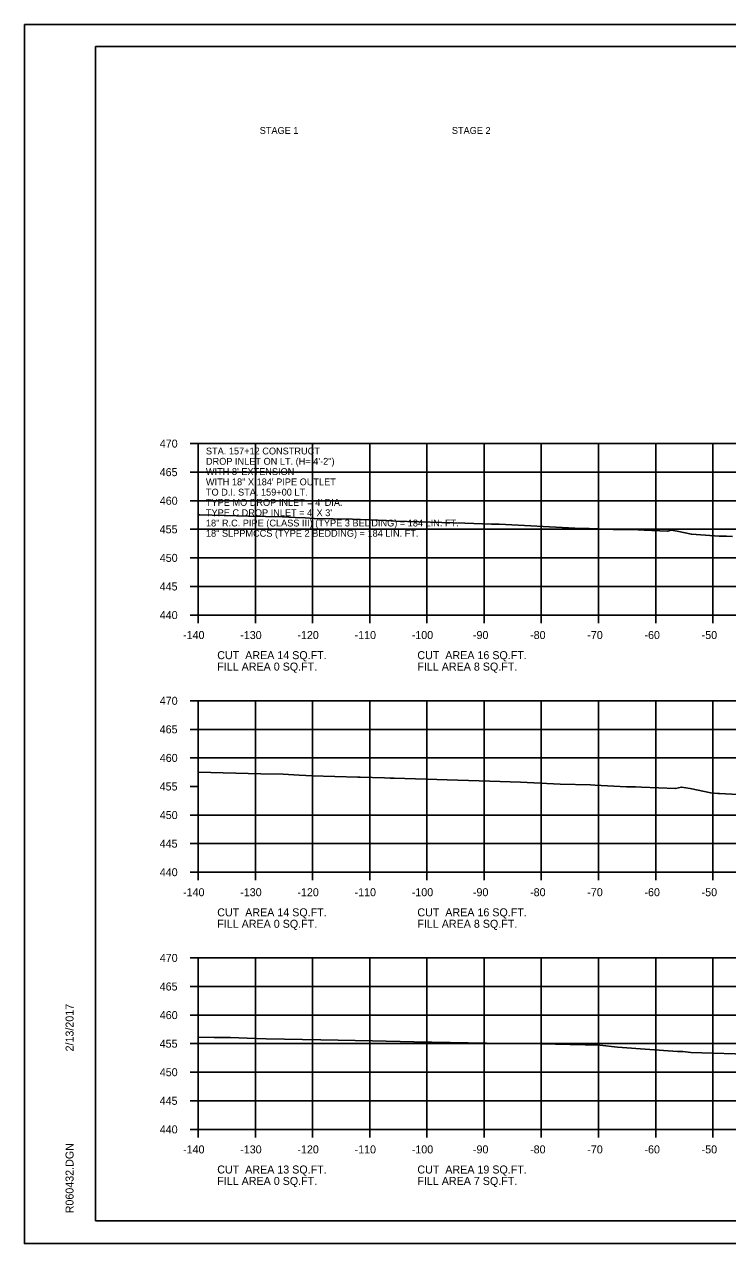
# Model space of a CAD drawing. Extents: x 1538688 to 1540766, y 656250 to 671912.
# Drawn here: x 1538687.8 to 1538810.8, y 666364.8 to 666578.1 of the extents above; entities that cross this region are included whole.
import ezdxf

# ---------------------------------------------------------------- set-up
doc = ezdxf.new("R2010")
doc.units = 0
for name, color, linetype in [('18', 7, 'Continuous'), ('22', 7, 'Continuous'), ('26', 7, 'Continuous'), ('40', 7, 'Continuous'), ('Borings', 7, 'Continuous'), ('Default', 7, 'Continuous'), ('Horizontal Alignment', 7, 'Continuous'), ('RipRap', 7, 'Continuous')]:
    doc.layers.add(name, color=color, linetype=linetype)

msp = doc.modelspace()

# ---------------------------------------------------------------- linework, layer by layer
at = {"layer": '18'}
for points in [[(1538718.18, 666492.33), (1538718.45, 666492.33), (1538726.95, 666492.08), (1538732.93, 666491.98), (1538735.13, 666491.84), (1538736.85, 666491.77), (1538738.48, 666491.69), (1538745.16, 666491.52), (1538746.57, 666491.46), (1538751.1, 666491.3), (1538752.76, 666491.2), (1538764.81, 666490.84), (1538769.47, 666490.69), (1538770.79, 666490.65), (1538784.05, 666489.97), (1538786.54, 666489.92), (1538788.16, 666489.87), (1538790.76, 666489.72), (1538794.02, 666489.72), (1538796.15, 666489.6), (1538800.22, 666489.42), (1538800.91, 666489.61), (1538801.94, 666489.42), (1538804.43, 666488.91), (1538805.24, 666488.86), (1538809.27, 666488.56), (1538810.59, 666488.57), (1538811.59, 666488.52)], [(1538718.18, 666447.29), (1538729.13, 666446.98), (1538733.04, 666446.91), (1538735.84, 666446.73), (1538736.99, 666446.69), (1538738.07, 666446.63), (1538746.06, 666446.43), (1538746.5, 666446.41), (1538750.77, 666446.26), (1538751.74, 666446.22), (1538752.44, 666446.2), (1538769.15, 666445.68), (1538774.51, 666445.51), (1538781.47, 666445.16), (1538786.78, 666445.05), (1538787.55, 666445.02), (1538793.05, 666444.71), (1538794.65, 666444.71), (1538795.7, 666444.65), (1538801.67, 666444.39), (1538802.69, 666444.67), (1538804.21, 666444.4), (1538807.85, 666443.65), (1538809.05, 666443.56), (1538809.28, 666443.55), (1538809.36, 666443.55), (1538812.56, 666443.39)], [(1538718.18, 666400.92), (1538718.18, 666400.92), (1538720.99, 666400.85), (1538723.8, 666400.82), (1538726.71, 666400.71), (1538730.03, 666400.63), (1538739.62, 666400.45), (1538748.68, 666400.27), (1538755.87, 666400.11), (1538768.62, 666399.88), (1538778.05, 666399.72), (1538788.41, 666399.53), (1538791.52, 666399.14), (1538802, 666398.42), (1538802.94, 666398.37), (1538804.34, 666398.25), (1538815.96, 666397.86)]]:
    msp.add_lwpolyline(points, dxfattribs=at)
at = {"layer": '22'}
for p, q in [((1538718.18, 666504.77), (1538998.18, 666504.77)), ((1538718.18, 666474.77), (1538718.18, 666504.77)), ((1538728.18, 666474.77), (1538728.18, 666504.77)), ((1538738.18, 666474.77), (1538738.18, 666504.77)), ((1538748.18, 666474.77), (1538748.18, 666504.77)), ((1538758.18, 666474.77), (1538758.18, 666504.77)), ((1538768.18, 666474.77), (1538768.18, 666504.77)), ((1538778.18, 666474.77), (1538778.18, 666504.77)), ((1538788.18, 666474.77), (1538788.18, 666504.77)), ((1538798.18, 666474.77), (1538798.18, 666504.77)), ((1538808.18, 666474.77), (1538808.18, 666504.77)), ((1538718.18, 666499.77), (1538998.18, 666499.77)), ((1538718.18, 666494.77), (1538998.18, 666494.77)), ((1538718.18, 666489.77), (1538998.18, 666489.77)), ((1538718.18, 666484.77), (1538998.18, 666484.77)), ((1538718.18, 666479.77), (1538998.18, 666479.77)), ((1538718.18, 666474.77), (1538998.18, 666474.77)), ((1538718.18, 666459.77), (1538998.18, 666459.77)), ((1538718.18, 666429.77), (1538718.18, 666459.77)), ((1538728.18, 666429.77), (1538728.18, 666459.77)), ((1538738.18, 666429.77), (1538738.18, 666459.77)), ((1538748.18, 666429.77), (1538748.18, 666459.77)), ((1538758.18, 666429.77), (1538758.18, 666459.77)), ((1538768.18, 666429.77), (1538768.18, 666459.77)), ((1538778.18, 666429.77), (1538778.18, 666459.77)), ((1538788.18, 666429.77), (1538788.18, 666459.77)), ((1538798.18, 666429.77), (1538798.18, 666459.77)), ((1538808.18, 666429.77), (1538808.18, 666459.77)), ((1538718.18, 666454.77), (1538998.18, 666454.77)), ((1538718.18, 666449.77), (1538998.18, 666449.77)), ((1538718.18, 666439.77), (1538998.18, 666439.77)), ((1538718.18, 666434.77), (1538998.18, 666434.77)), ((1538718.18, 666429.77), (1538998.18, 666429.77)), ((1538718.18, 666414.77), (1538998.18, 666414.77)), ((1538718.18, 666384.77), (1538718.18, 666414.77)), ((1538728.18, 666384.77), (1538728.18, 666414.77)), ((1538738.18, 666384.77), (1538738.18, 666414.77)), ((1538748.18, 666384.77), (1538748.18, 666414.77)), ((1538758.18, 666384.77), (1538758.18, 666414.77)), ((1538768.18, 666384.77), (1538768.18, 666414.77)), ((1538778.18, 666384.77), (1538778.18, 666414.77)), ((1538788.18, 666384.77), (1538788.18, 666414.77)), ((1538798.18, 666384.77), (1538798.18, 666414.77)), ((1538808.18, 666384.77), (1538808.18, 666414.77)), ((1538718.18, 666409.77), (1538998.18, 666409.77)), ((1538718.18, 666404.77), (1538998.18, 666404.77)), ((1538718.18, 666399.77), (1538998.18, 666399.77)), ((1538718.18, 666394.77), (1538998.18, 666394.77)), ((1538718.18, 666389.77), (1538998.18, 666389.77)), ((1538718.18, 666384.77), (1538998.18, 666384.77))]:
    msp.add_line(p, q, dxfattribs=at)
at = {"layer": '26'}
for p, q in [((1538687.78, 666578.12), (1539021.11, 666578.12)), ((1538687.78, 666364.79), (1539021.11, 666364.79))]:
    msp.add_line(p, q, dxfattribs=at)
msp.add_lwpolyline([(1538687.77, 666578.12), (1539021.11, 666578.12), (1539021.11, 666364.78), (1538687.77, 666364.78)], close=True, dxfattribs=at)
at = {"layer": 'Borings'}
for p, q in [((1538716.78, 666504.77), (1538718.18, 666504.77)), ((1538718.18, 666474.77), (1538718.18, 666504.77)), ((1538716.78, 666499.77), (1538718.18, 666499.77)), ((1538716.78, 666494.77), (1538718.18, 666494.77)), ((1538716.78, 666489.77), (1538718.18, 666489.77)), ((1538716.78, 666484.77), (1538718.18, 666484.77)), ((1538716.78, 666479.77), (1538718.18, 666479.77)), ((1538716.78, 666474.77), (1538718.18, 666474.77)), ((1538718.18, 666474.77), (1538998.18, 666474.77)), ((1538718.18, 666473.37), (1538718.18, 666474.77)), ((1538728.18, 666473.37), (1538728.18, 666474.77)), ((1538738.18, 666473.37), (1538738.18, 666474.77)), ((1538748.18, 666473.37), (1538748.18, 666474.77)), ((1538758.18, 666473.37), (1538758.18, 666474.77)), ((1538768.18, 666473.37), (1538768.18, 666474.77)), ((1538778.18, 666473.37), (1538778.18, 666474.77)), ((1538788.18, 666473.37), (1538788.18, 666474.77)), ((1538798.18, 666473.37), (1538798.18, 666474.77)), ((1538808.18, 666473.37), (1538808.18, 666474.77)), ((1538716.78, 666459.77), (1538718.18, 666459.77)), ((1538718.18, 666429.77), (1538718.18, 666459.77)), ((1538716.78, 666454.77), (1538718.18, 666454.77)), ((1538716.78, 666449.77), (1538718.18, 666449.77)), ((1538716.78, 666444.77), (1538718.18, 666444.77)), ((1538716.78, 666439.77), (1538718.18, 666439.77)), ((1538716.78, 666434.77), (1538718.18, 666434.77)), ((1538716.78, 666429.77), (1538718.18, 666429.77)), ((1538718.18, 666429.77), (1538998.18, 666429.77)), ((1538718.18, 666428.37), (1538718.18, 666429.77)), ((1538728.18, 666428.37), (1538728.18, 666429.77)), ((1538738.18, 666428.37), (1538738.18, 666429.77)), ((1538748.18, 666428.37), (1538748.18, 666429.77)), ((1538758.18, 666428.37), (1538758.18, 666429.77)), ((1538768.18, 666428.37), (1538768.18, 666429.77)), ((1538778.18, 666428.37), (1538778.18, 666429.77)), ((1538788.18, 666428.37), (1538788.18, 666429.77)), ((1538798.18, 666428.37), (1538798.18, 666429.77)), ((1538808.18, 666428.37), (1538808.18, 666429.77)), ((1538716.78, 666414.77), (1538718.18, 666414.77)), ((1538718.18, 666384.77), (1538718.18, 666414.77)), ((1538716.78, 666409.77), (1538718.18, 666409.77)), ((1538716.78, 666404.77), (1538718.18, 666404.77)), ((1538716.78, 666399.77), (1538718.18, 666399.77)), ((1538716.78, 666394.77), (1538718.18, 666394.77)), ((1538716.78, 666389.77), (1538718.18, 666389.77)), ((1538716.78, 666384.77), (1538718.18, 666384.77)), ((1538718.18, 666384.77), (1538998.18, 666384.77)), ((1538718.18, 666383.37), (1538718.18, 666384.77)), ((1538728.18, 666383.37), (1538728.18, 666384.77)), ((1538738.18, 666383.37), (1538738.18, 666384.77)), ((1538748.18, 666383.37), (1538748.18, 666384.77)), ((1538758.18, 666383.37), (1538758.18, 666384.77)), ((1538768.18, 666383.37), (1538768.18, 666384.77)), ((1538778.18, 666383.37), (1538778.18, 666384.77)), ((1538788.18, 666383.37), (1538788.18, 666384.77)), ((1538798.18, 666383.37), (1538798.18, 666384.77)), ((1538808.18, 666383.37), (1538808.18, 666384.77))]:
    msp.add_line(p, q, dxfattribs=at)
at = {"layer": 'RipRap'}
for p, q in [((1538700.18, 666574.23), (1539016.36, 666574.23)), ((1538700.18, 666368.77), (1538700.18, 666574.23)), ((1538700.18, 666368.77), (1538700.18, 666368.77)), ((1539016.36, 666368.77), (1538700.18, 666368.77))]:
    msp.add_line(p, q, dxfattribs=at)

# ---------------------------------------------------------------- texts
at = {"layer": '40'}
for s, p in [('STA. 157+12 CONSTRUCT', (1538719.52, 666502.87)), ('DROP INLET ON LT. (H= 4\'-2")', (1538719.52, 666501.07)), ("WITH 8' EXTENSION", (1538719.52, 666499.27)), ('WITH 18" X 184\' PIPE OUTLET', (1538719.52, 666497.47)), ('TO D.I. STA. 159+00 LT.', (1538719.52, 666495.67)), ("TYPE MO DROP INLET = 4' DIA.", (1538719.52, 666493.87)), ("TYPE C DROP INLET = 4' X 3'", (1538719.52, 666492.07)), ('18" R.C. PIPE (CLASS III) (TYPE 3 BEDDING) = 184 LIN. FT.', (1538719.52, 666490.27)), ('18" SLPPMCCS (TYPE 2 BEDDING) = 184 LIN. FT.', (1538719.52, 666488.47))]:
    msp.add_text(s, height=1.2, dxfattribs=at).set_placement(p)
at = {"layer": 'Default'}
for s, p in [('STAGE 1', (1538728.93, 666558.96)), ('STAGE 2', (1538762.53, 666558.96))]:
    msp.add_text(s, height=1.2, dxfattribs=at).set_placement(p)
at = {"layer": 'Horizontal Alignment'}
for s, p in [('470', (1538711.45, 666504.07)), ('465', (1538711.43, 666499.07)), ('460', (1538711.45, 666494.07)), ('455', (1538711.43, 666489.07)), ('450', (1538711.45, 666484.07)), ('445', (1538711.43, 666479.07)), ('440', (1538711.45, 666474.07)), ('-140', (1538715.52, 666470.57)), ('-130', (1538725.52, 666470.57)), ('-120', (1538735.52, 666470.57)), ('-110', (1538745.52, 666470.57)), ('-100', (1538755.52, 666470.57)), ('-90', (1538766.22, 666470.57)), ('-80', (1538776.22, 666470.57)), ('-70', (1538786.22, 666470.57)), ('-60', (1538796.22, 666470.57)), ('-50', (1538806.22, 666470.57)), ('CUT  AREA 14 SQ.FT.', (1538721.5, 666467.05)), ('CUT  AREA 16 SQ.FT.', (1538756.5, 666467.05)), ('FILL AREA 0 SQ.FT.', (1538721.5, 666465.05)), ('FILL AREA 8 SQ.FT.', (1538756.5, 666465.05)), ('470', (1538711.45, 666459.07)), ('465', (1538711.43, 666454.07)), ('460', (1538711.45, 666449.07)), ('455', (1538711.43, 666444.07)), ('450', (1538711.45, 666439.07)), ('445', (1538711.43, 666434.07)), ('440', (1538711.45, 666429.07)), ('-140', (1538715.52, 666425.57)), ('-130', (1538725.52, 666425.57)), ('-120', (1538735.52, 666425.57)), ('-110', (1538745.52, 666425.57)), ('-100', (1538755.52, 666425.57)), ('-90', (1538766.22, 666425.57)), ('-80', (1538776.22, 666425.57)), ('-70', (1538786.22, 666425.57)), ('-60', (1538796.22, 666425.57)), ('-50', (1538806.22, 666425.57)), ('CUT  AREA 14 SQ.FT.', (1538721.5, 666422.05)), ('CUT  AREA 16 SQ.FT.', (1538756.5, 666422.05)), ('FILL AREA 0 SQ.FT.', (1538721.5, 666420.05)), ('FILL AREA 8 SQ.FT.', (1538756.5, 666420.05)), ('470', (1538711.45, 666414.07)), ('465', (1538711.43, 666409.07)), ('460', (1538711.45, 666404.07)), ('455', (1538711.43, 666399.07)), ('450', (1538711.45, 666394.07)), ('445', (1538711.43, 666389.07)), ('440', (1538711.45, 666384.07)), ('-140', (1538715.52, 666380.57)), ('-130', (1538725.52, 666380.57)), ('-120', (1538735.52, 666380.57)), ('-110', (1538745.52, 666380.57)), ('-100', (1538755.52, 666380.57)), ('-90', (1538766.22, 666380.57)), ('-80', (1538776.22, 666380.57)), ('-70', (1538786.22, 666380.57)), ('-60', (1538796.22, 666380.57)), ('-50', (1538806.22, 666380.57)), ('CUT  AREA 13 SQ.FT.', (1538721.5, 666377.05)), ('CUT  AREA 19 SQ.FT.', (1538756.5, 666377.05)), ('FILL AREA 0 SQ.FT.', (1538721.5, 666375.05)), ('FILL AREA 7 SQ.FT.', (1538756.5, 666375.05))]:
    msp.add_text(s, height=1.4, dxfattribs=at).set_placement(p)
at = {"layer": 'RipRap'}
for s, p in [('2/13/2017', (1538696.37, 666398.41)), ('R060432.DGN', (1538696.37, 666370.09))]:
    msp.add_text(s, height=1.4, rotation=90, dxfattribs=at).set_placement(p)

doc.saveas('drawing.dxf')
